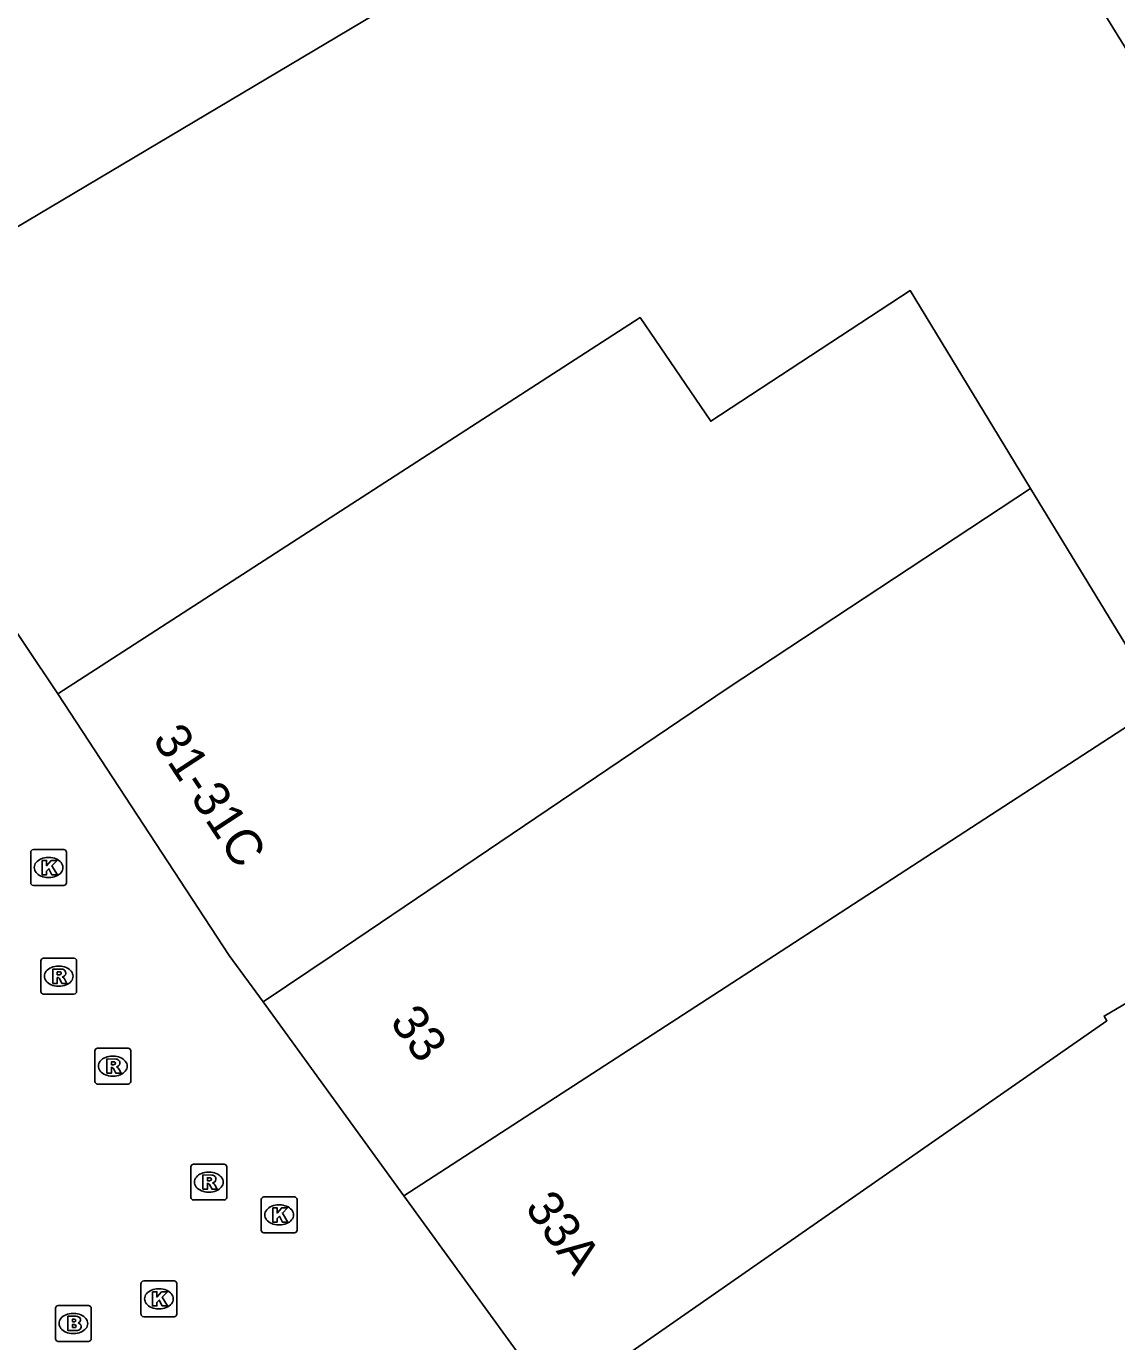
# Model space of a CAD drawing. Extents: x 161087 to 161922, y 382574 to 383873.
# Drawn here: x 161342.85 to 161373.3, y 383239.21 to 383275.94 of the extents above; entities that cross this region are included whole.
import ezdxf

# ---------------------------------------------------------------- set-up
doc = ezdxf.new("R2010")
doc.units = 0
for name, color, linetype in [('IMGEO_Brandkraan', 7, 'Continuous'), ('IMGEO_Kolk', 7, 'Continuous'), ('IMGEO_Pand', 7, 'Continuous'), ('IMGEO_Pand_nummerreeks', 7, 'Continuous'), ('IMGEO_Rioolput', 7, 'Continuous')]:
    doc.layers.add(name, color=color, linetype=linetype)

msp = doc.modelspace()

# ---------------------------------------------------------------- linework, layer by layer
at = {"layer": 'IMGEO_Brandkraan'}
for p, q in [((161343.662, 383239.294), (161343.662, 383240.146)), ((161343.737, 383240.22), (161344.589, 383240.22)), ((161344.15, 383240), (161344.175, 383240)), ((161344.663, 383240.146), (161344.663, 383239.294)), ((161344.589, 383239.22), (161343.737, 383239.22)), ((161344.173, 383239.44), (161344.148, 383239.44))]:
    msp.add_line(p, q, dxfattribs=at)
for points in [[(161343.662, 383239.294), (161343.662, 383240.146)], [(161343.737, 383240.22), (161344.589, 383240.22)], [(161344.663, 383240.146), (161344.663, 383239.294)], [(161344.01, 383239.92), (161344.01, 383239.52), (161344.223, 383239.52)], [(161344.241, 383239.92), (161344.01, 383239.92)], [(161344.189, 383239.839), (161344.135, 383239.839), (161344.135, 383239.763)], [(161344.135, 383239.763), (161344.188, 383239.763)], [(161344.197, 383239.687), (161344.135, 383239.687), (161344.135, 383239.606)], [(161344.135, 383239.606), (161344.197, 383239.606)], [(161344.589, 383239.22), (161343.737, 383239.22)]]:
    msp.add_lwpolyline(points, dxfattribs=at)
for centre, radius, start, end in [((161343.739, 383240.144), 0.0765, 91.552, 178.448), ((161343.739, 383240.144), 0.0765, 91.552, 178.448), ((161344.587, 383240.144), 0.0765, 1.552, 88.448), ((161344.587, 383240.144), 0.0765, 1.552, 88.448), ((161344.19, 383239.801), 0.0379, 267.8285, 90.9355), ((161344.198, 383239.646), 0.0404, 269.8759, 90.5077), ((161344.245, 383239.775), 0.145, 59.4692, 91.5367), ((161344.27, 383239.822), 0.0922, 285.5137, 58.1501), ((161344.275, 383239.63), 0.105, 301.3115, 78.989), ((161343.739, 383239.296), 0.0765, 181.552, 268.448), ((161343.739, 383239.296), 0.0765, 181.552, 268.448), ((161344.229, 383239.771), 0.251, 268.6676, 293.5347), ((161344.587, 383239.296), 0.0765, 271.552, 358.448), ((161344.587, 383239.296), 0.0765, 271.552, 358.448)]:
    msp.add_arc(centre, radius, start, end, dxfattribs=at)
for centre, major_axis, ratio, start_param, end_param in [((161344.149, 383239.72), (-0.387, 0.002), 0.722429, 4.712389, 7.853982), ((161344.174, 383239.72), (-0.39, 0.002), 0.717154, 1.570796, 4.712389)]:
    msp.add_ellipse(centre, major_axis=major_axis, ratio=ratio, start_param=start_param, end_param=end_param, dxfattribs=at)
at = {"layer": 'IMGEO_Kolk'}
for p, q in [((161342.97, 383252.027), (161342.97, 383252.879)), ((161343.045, 383252.953), (161343.897, 383252.953)), ((161343.971, 383252.879), (161343.971, 383252.027)), ((161343.458, 383252.733), (161343.483, 383252.733)), ((161343.481, 383252.173), (161343.456, 383252.173)), ((161343.897, 383251.953), (161343.045, 383251.953)), ((161349.484, 383243.252), (161350.336, 383243.252)), ((161349.409, 383242.326), (161349.409, 383243.178)), ((161349.897, 383243.032), (161349.922, 383243.032)), ((161350.41, 383243.178), (161350.41, 383242.326)), ((161350.336, 383242.252), (161349.484, 383242.252)), ((161349.92, 383242.472), (161349.895, 383242.472)), ((161346.051, 383239.982), (161346.051, 383240.834)), ((161346.126, 383240.908), (161346.978, 383240.908)), ((161346.539, 383240.688), (161346.564, 383240.688)), ((161347.052, 383240.834), (161347.052, 383239.982)), ((161346.562, 383240.128), (161346.537, 383240.128)), ((161346.978, 383239.908), (161346.126, 383239.908))]:
    msp.add_line(p, q, dxfattribs=at)
for points in [[(161342.97, 383252.027), (161342.97, 383252.879)], [(161343.045, 383252.953), (161343.897, 383252.953)], [(161343.971, 383252.879), (161343.971, 383252.027)], [(161343.291, 383252.653), (161343.414, 383252.653), (161343.414, 383252.502), (161343.544, 383252.653), (161343.708, 383252.653), (161343.562, 383252.502), (161343.715, 383252.253), (161343.563, 383252.253), (161343.478, 383252.417), (161343.414, 383252.35), (161343.414, 383252.253), (161343.291, 383252.253), (161343.291, 383252.653)], [(161343.897, 383251.953), (161343.045, 383251.953)], [(161349.484, 383243.252), (161350.336, 383243.252)], [(161349.409, 383242.326), (161349.409, 383243.178)], [(161349.73, 383242.952), (161349.853, 383242.952), (161349.853, 383242.801), (161349.983, 383242.952), (161350.147, 383242.952), (161350.001, 383242.801), (161350.154, 383242.552), (161350.002, 383242.552), (161349.917, 383242.716), (161349.853, 383242.649), (161349.853, 383242.552), (161349.73, 383242.552), (161349.73, 383242.952)], [(161350.41, 383243.178), (161350.41, 383242.326)], [(161350.336, 383242.252), (161349.484, 383242.252)], [(161346.051, 383239.982), (161346.051, 383240.834)], [(161346.126, 383240.908), (161346.978, 383240.908)], [(161347.052, 383240.834), (161347.052, 383239.982)], [(161346.372, 383240.608), (161346.495, 383240.608), (161346.495, 383240.457), (161346.625, 383240.608), (161346.789, 383240.608), (161346.643, 383240.457), (161346.796, 383240.208), (161346.644, 383240.208), (161346.559, 383240.372), (161346.495, 383240.305), (161346.495, 383240.208), (161346.372, 383240.208), (161346.372, 383240.608)], [(161346.978, 383239.908), (161346.126, 383239.908)]]:
    msp.add_lwpolyline(points, dxfattribs=at)
for centre, start, end in [((161343.047, 383252.877), 91.552, 178.448), ((161343.047, 383252.877), 91.552, 178.448), ((161343.895, 383252.877), 1.552, 88.448), ((161343.895, 383252.877), 1.552, 88.448), ((161343.047, 383252.029), 181.552, 268.448), ((161343.047, 383252.029), 181.552, 268.448), ((161343.895, 383252.029), 271.552, 358.448), ((161343.895, 383252.029), 271.552, 358.448), ((161349.486, 383243.176), 91.552, 178.448), ((161349.486, 383243.176), 91.552, 178.448), ((161350.334, 383243.176), 1.552, 88.448), ((161350.334, 383243.176), 1.552, 88.448), ((161349.486, 383242.328), 181.552, 268.448), ((161349.486, 383242.328), 181.552, 268.448), ((161350.334, 383242.328), 271.552, 358.448), ((161350.334, 383242.328), 271.552, 358.448), ((161346.128, 383240.832), 91.552, 178.448), ((161346.128, 383240.832), 91.552, 178.448), ((161346.976, 383240.832), 1.552, 88.448), ((161346.976, 383240.832), 1.552, 88.448), ((161346.128, 383239.984), 181.552, 268.448), ((161346.128, 383239.984), 181.552, 268.448), ((161346.976, 383239.984), 271.552, 358.448), ((161346.976, 383239.984), 271.552, 358.448)]:
    msp.add_arc(centre, 0.0765, start, end, dxfattribs=at)
for centre, major_axis, ratio, start_param, end_param in [((161343.457, 383252.453), (-0.387, 0.002), 0.722429, 4.712389, 7.853982), ((161343.482, 383252.453), (-0.39, 0.002), 0.717154, 1.570796, 4.712389), ((161349.896, 383242.752), (-0.387, 0.002), 0.722429, 4.712389, 7.853982), ((161349.921, 383242.752), (-0.39, 0.002), 0.717154, 1.570796, 4.712389), ((161346.538, 383240.408), (-0.387, 0.002), 0.722429, 4.712389, 7.853982), ((161346.563, 383240.408), (-0.39, 0.002), 0.717154, 1.570796, 4.712389)]:
    msp.add_ellipse(centre, major_axis=major_axis, ratio=ratio, start_param=start_param, end_param=end_param, dxfattribs=at)
at = {"layer": 'IMGEO_Pand'}
for points in [[(161359.257, 383299.84), (161365.594, 383288.568), (161366.95, 383286.079), (161372.685, 383276.746), (161378.181, 383267.836), (161382.351, 383261.263)], [(161337.154, 383267.116), (161359.251, 383280.253), (161350.347, 383294.529)], [(161343.725, 383257.307), (161359.991, 383267.808), (161361.965, 383264.915), (161367.531, 383268.566), (161370.896, 383263.037)], [(161343.725, 383257.307), (161337.154, 383267.116)], [(161370.896, 383263.037), (161362.447, 383257.474), (161351.387, 383250), (161349.46, 383248.698)], [(161374.558, 383257.019), (161370.896, 383263.037)], [(161394.226, 383260.827), (161375.829, 383250), (161372.947, 383248.304), (161373.029, 383248.172), (161357.629, 383237.454)], [(161349.46, 383248.698), (161348.514, 383250), (161343.725, 383257.307)], [(161353.391, 383243.283), (161363.742, 383250), (161374.558, 383257.019)], [(161353.391, 383243.283), (161349.46, 383248.698)], [(161357.629, 383237.454), (161357.515, 383237.604), (161353.391, 383243.283)]]:
    msp.add_lwpolyline(points, dxfattribs=at)
at = {"layer": 'IMGEO_Rioolput'}
for p, q in [((161343.328, 383249.918), (161344.18, 383249.918)), ((161343.253, 383248.992), (161343.253, 383249.844)), ((161343.741, 383249.698), (161343.766, 383249.698)), ((161344.254, 383249.844), (161344.254, 383248.992)), ((161343.764, 383249.138), (161343.739, 383249.138)), ((161344.18, 383248.918), (161343.328, 383248.918)), ((161344.763, 383246.481), (161344.763, 383247.333)), ((161344.838, 383247.407), (161345.69, 383247.407)), ((161345.764, 383247.333), (161345.764, 383246.481)), ((161345.251, 383247.187), (161345.276, 383247.187)), ((161345.274, 383246.627), (161345.249, 383246.627)), ((161345.69, 383246.407), (161344.838, 383246.407)), ((161347.445, 383243.242), (161347.445, 383244.094)), ((161347.52, 383244.168), (161348.372, 383244.168)), ((161348.446, 383244.094), (161348.446, 383243.242)), ((161347.933, 383243.948), (161347.958, 383243.948)), ((161347.956, 383243.388), (161347.931, 383243.388)), ((161348.372, 383243.168), (161347.52, 383243.168))]:
    msp.add_line(p, q, dxfattribs=at)
for points in [[(161343.328, 383249.918), (161344.18, 383249.918)], [(161343.253, 383248.992), (161343.253, 383249.844)], [(161343.842, 383249.616), (161343.59, 383249.618), (161343.59, 383249.218)], [(161343.768, 383249.537), (161343.714, 383249.537), (161343.714, 383249.456)], [(161344.254, 383249.844), (161344.254, 383248.992)], [(161343.59, 383249.218), (161343.714, 383249.218), (161343.714, 383249.38), (161343.725, 383249.38)], [(161343.714, 383249.456), (161343.766, 383249.456)], [(161343.772, 383249.351), (161343.843, 383249.218), (161343.983, 383249.218), (161343.918, 383249.344)], [(161344.18, 383248.918), (161343.328, 383248.918)], [(161344.763, 383246.481), (161344.763, 383247.333)], [(161344.838, 383247.407), (161345.69, 383247.407)], [(161345.764, 383247.333), (161345.764, 383246.481)], [(161345.352, 383247.105), (161345.1, 383247.107), (161345.1, 383246.707)], [(161345.278, 383247.026), (161345.224, 383247.026), (161345.224, 383246.945)], [(161345.224, 383246.945), (161345.276, 383246.945)], [(161345.1, 383246.707), (161345.224, 383246.707), (161345.224, 383246.869), (161345.235, 383246.869)], [(161345.282, 383246.84), (161345.353, 383246.707), (161345.493, 383246.707), (161345.428, 383246.833)], [(161345.69, 383246.407), (161344.838, 383246.407)], [(161347.445, 383243.242), (161347.445, 383244.094)], [(161347.52, 383244.168), (161348.372, 383244.168)], [(161348.446, 383244.094), (161348.446, 383243.242)], [(161348.034, 383243.866), (161347.782, 383243.868), (161347.782, 383243.468)], [(161347.782, 383243.468), (161347.906, 383243.468), (161347.906, 383243.63), (161347.917, 383243.63)], [(161347.96, 383243.787), (161347.906, 383243.787), (161347.906, 383243.706)], [(161347.906, 383243.706), (161347.958, 383243.706)], [(161347.964, 383243.601), (161348.035, 383243.468), (161348.175, 383243.468), (161348.11, 383243.594)], [(161348.372, 383243.168), (161347.52, 383243.168)]]:
    msp.add_lwpolyline(points, dxfattribs=at)
for centre, radius, start, end in [((161343.33, 383249.842), 0.0765, 91.552, 178.448), ((161343.33, 383249.842), 0.0765, 91.552, 178.448), ((161344.178, 383249.842), 0.0765, 1.552, 88.448), ((161344.178, 383249.842), 0.0765, 1.552, 88.448), ((161343.774, 383249.441), 0.0964, 77.0061, 93.1865), ((161343.788, 383249.498), 0.0378, 276.6634, 79.6772), ((161343.841, 383249.506), 0.109, 350.3612, 89.416), ((161343.724, 383249.327), 0.0533, 26.0293, 88.6989), ((161343.75, 383249.645), 0.19, 274.7715, 282.9687), ((161343.839, 383249.506), 0.112, 277.5842, 350.9817), ((161343.823, 383249.291), 0.108, 29.5134, 73.7905), ((161343.33, 383248.994), 0.0765, 181.552, 268.448), ((161343.33, 383248.994), 0.0765, 181.552, 268.448), ((161344.178, 383248.994), 0.0765, 271.552, 358.448), ((161344.178, 383248.994), 0.0765, 271.552, 358.448), ((161344.84, 383247.331), 0.0765, 91.552, 178.448), ((161344.84, 383247.331), 0.0765, 91.552, 178.448), ((161345.688, 383247.331), 0.0765, 1.552, 88.448), ((161345.688, 383247.331), 0.0765, 1.552, 88.448), ((161345.26, 383247.134), 0.19, 274.7715, 282.9687), ((161345.284, 383246.93), 0.0964, 77.0061, 93.1865), ((161345.298, 383246.987), 0.0378, 276.6634, 79.6772), ((161345.351, 383246.995), 0.109, 350.3612, 89.416), ((161345.349, 383246.995), 0.112, 277.5842, 350.9817), ((161345.234, 383246.816), 0.0533, 26.0293, 88.6989), ((161345.333, 383246.78), 0.108, 29.5134, 73.7905), ((161344.84, 383246.483), 0.0765, 181.552, 268.448), ((161344.84, 383246.483), 0.0765, 181.552, 268.448), ((161345.688, 383246.483), 0.0765, 271.552, 358.448), ((161345.688, 383246.483), 0.0765, 271.552, 358.448), ((161347.522, 383244.092), 0.0765, 91.552, 178.448), ((161347.522, 383244.092), 0.0765, 91.552, 178.448), ((161348.37, 383244.092), 0.0765, 1.552, 88.448), ((161348.37, 383244.092), 0.0765, 1.552, 88.448), ((161347.916, 383243.577), 0.0533, 26.0293, 88.6989), ((161347.942, 383243.895), 0.19, 274.7715, 282.9687), ((161347.966, 383243.691), 0.0964, 77.0061, 93.1865), ((161347.98, 383243.748), 0.0378, 276.6634, 79.6772), ((161348.033, 383243.756), 0.109, 350.3612, 89.416), ((161348.031, 383243.756), 0.112, 277.5842, 350.9817), ((161348.015, 383243.541), 0.108, 29.5134, 73.7905), ((161347.522, 383243.244), 0.0765, 181.552, 268.448), ((161347.522, 383243.244), 0.0765, 181.552, 268.448), ((161348.37, 383243.244), 0.0765, 271.552, 358.448), ((161348.37, 383243.244), 0.0765, 271.552, 358.448)]:
    msp.add_arc(centre, radius, start, end, dxfattribs=at)
for centre, major_axis, ratio, start_param, end_param in [((161343.74, 383249.418), (-0.387, 0.002), 0.722429, 4.712389, 7.853982), ((161343.765, 383249.418), (-0.39, 0.002), 0.717154, 1.570796, 4.712389), ((161345.25, 383246.907), (-0.387, 0.002), 0.722429, 4.712389, 7.853982), ((161345.275, 383246.907), (-0.39, 0.002), 0.717154, 1.570796, 4.712389), ((161347.932, 383243.668), (-0.387, 0.002), 0.722429, 4.712389, 7.853982), ((161347.957, 383243.668), (-0.39, 0.002), 0.717154, 1.570796, 4.712389)]:
    msp.add_ellipse(centre, major_axis=major_axis, ratio=ratio, start_param=start_param, end_param=end_param, dxfattribs=at)

# ---------------------------------------------------------------- texts
at = {"layer": 'IMGEO_Pand_nummerreeks'}
for s, rotation, p in [('31-31C', 303.2428, (161346.355, 383256.032)), ('33', 305.9896, (161352.979, 383248.14)), ('33A', 305.997, (161356.751, 383242.947))]:
    msp.add_text(s, height=1, rotation=rotation, dxfattribs=at).set_placement(p)

doc.saveas('drawing.dxf')
